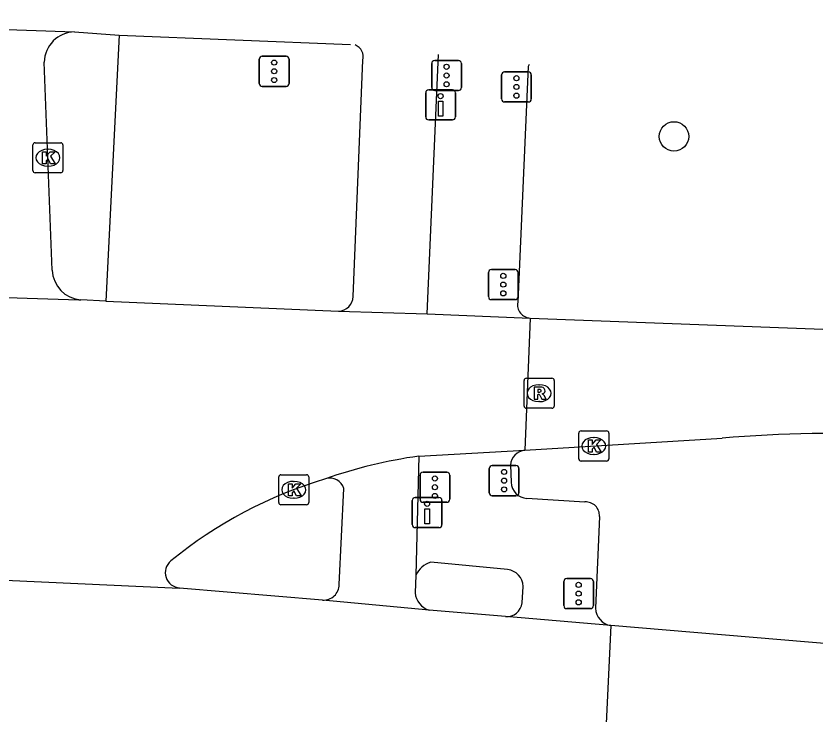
# Model space of a CAD drawing. Extents: x 161848 to 162726, y 385382 to 386521.
# Drawn here: x 161983.84 to 162010.45, y 386495.03 to 386518.26 of the extents above; entities that cross this region are included whole.
import ezdxf

# ---------------------------------------------------------------- set-up
doc = ezdxf.new("R2010")
doc.units = 0
for name, color, linetype in [('IMGEO_Boom', 7, 'Continuous'), ('IMGEO_Drukknoppaal', 7, 'Continuous'), ('IMGEO_Fietspad_gesloten', 7, 'Continuous'), ('IMGEO_Kolk', 7, 'Continuous'), ('IMGEO_OVBaan_gesloten', 7, 'Continuous'), ('IMGEO_Rijbaan_regionaal_gesloten', 7, 'Continuous'), ('IMGEO_Rioolput', 7, 'Continuous'), ('IMGEO_Verkeerseiland_gesloten', 7, 'Continuous'), ('IMGEO_Verkeersregelinstallatiepaal', 7, 'Continuous'), ('IMGEO_Voetpad_open', 7, 'Continuous')]:
    doc.layers.add(name, color=color, linetype=linetype)

msp = doc.modelspace()

# ---------------------------------------------------------------- linework, layer by layer
at = {"layer": 'IMGEO_Boom'}
msp.add_circle((162005.723, 386514.262), 0.489, dxfattribs=at)
at = {"layer": 'IMGEO_Drukknoppaal'}
for p, q in [((161997.465, 386514.911), (161997.465, 386515.711)), ((161997.465, 386515.711), (161997.465, 386514.911)), ((161997.565, 386515.811), (161998.355, 386515.811)), ((161998.355, 386515.811), (161997.565, 386515.811)), ((161998.455, 386515.711), (161998.455, 386514.911)), ((161998.455, 386514.911), (161998.455, 386515.711)), ((161998.355, 386514.811), (161997.565, 386514.811)), ((161997.565, 386514.811), (161998.355, 386514.811)), ((161997.016, 386501.36), (161997.016, 386502.16)), ((161997.016, 386502.16), (161997.016, 386501.36)), ((161997.116, 386502.26), (161997.906, 386502.26)), ((161997.906, 386502.26), (161997.116, 386502.26)), ((161998.006, 386502.16), (161998.006, 386501.36)), ((161998.006, 386501.36), (161998.006, 386502.16)), ((161997.906, 386501.26), (161997.116, 386501.26)), ((161997.116, 386501.26), (161997.906, 386501.26))]:
    msp.add_line(p, q, dxfattribs=at)
for points in [[(161998.035, 386515.436), (161998.035, 386514.936), (161997.885, 386514.936), (161997.885, 386515.436), (161998.035, 386515.436)], [(161997.586, 386501.885), (161997.586, 386501.385), (161997.436, 386501.385), (161997.436, 386501.885), (161997.586, 386501.885)]]:
    msp.add_lwpolyline(points, dxfattribs=at)
for centre in [(161997.96, 386515.601), (161997.511, 386502.05)]:
    msp.add_circle(centre, 0.085, dxfattribs=at)
for centre, start, end in [((161997.565, 386515.711), 90, 180), ((161997.565, 386515.711), 90, 180), ((161998.355, 386515.711), 0, 90), ((161998.355, 386515.711), 360, 90), ((161997.565, 386514.911), 180, 270), ((161997.565, 386514.911), 180, 270), ((161998.355, 386514.911), 270, 0), ((161998.355, 386514.911), 270, 0), ((161997.116, 386502.16), 90, 180), ((161997.116, 386502.16), 90, 180), ((161997.906, 386502.16), 0, 90), ((161997.906, 386502.16), 360, 90), ((161997.116, 386501.36), 180, 270), ((161997.116, 386501.36), 180, 270), ((161997.906, 386501.36), 270, 0), ((161997.906, 386501.36), 270, 0)]:
    msp.add_arc(centre, 0.1, start, end, dxfattribs=at)
at = {"layer": 'IMGEO_Fietspad_gesloten'}
for points in [[(161995.049, 386508.943), (161995.376, 386516.797)], [(161997.508, 386508.365), (161997.892, 386516.99)], [(161997.233, 386503.633), (161997.139, 386499.675)], [(161994.584, 386499.367), (161994.745, 386502.558)], [(161997.139, 386499.675), (161997.112, 386499.09)]]:
    msp.add_lwpolyline(points, dxfattribs=at)
for centre, radius, start, end in [((161994.959, 386516.902), 0.43, 345.8985, 68.0387), ((161994.537, 386508.96), 0.512, 273.2417, 358.0484), ((161994.272, 386502.401), 0.499, 18.3921, 106.029), ((161994.066, 386499.366), 0.518, 266.8082, 0.0722), ((161997.78, 386499.154), 0.671, 185.4485, 252.3788)]:
    msp.add_arc(centre, radius, start, end, dxfattribs=at)
at = {"layer": 'IMGEO_Kolk'}
for p, q in [((161984.397, 386513.127), (161984.397, 386513.979)), ((161984.472, 386514.053), (161985.324, 386514.053)), ((161985.398, 386513.979), (161985.398, 386513.127)), ((161984.885, 386513.833), (161984.91, 386513.833)), ((161985.324, 386513.053), (161984.472, 386513.053)), ((161984.908, 386513.273), (161984.883, 386513.273)), ((162002.555, 386503.546), (162002.555, 386504.398)), ((162002.63, 386504.472), (162003.482, 386504.472)), ((162003.556, 386504.398), (162003.556, 386503.546)), ((162003.043, 386504.252), (162003.068, 386504.252)), ((162003.482, 386503.472), (162002.63, 386503.472)), ((162003.066, 386503.692), (162003.041, 386503.692)), ((161992.576, 386502.09), (161992.576, 386502.942)), ((161992.651, 386503.016), (161993.503, 386503.016)), ((161993.577, 386502.942), (161993.577, 386502.09)), ((161993.064, 386502.796), (161993.089, 386502.796)), ((161993.087, 386502.236), (161993.062, 386502.236)), ((161993.503, 386502.016), (161992.651, 386502.016))]:
    msp.add_line(p, q, dxfattribs=at)
for points in [[(161984.397, 386513.127), (161984.397, 386513.979)], [(161984.472, 386514.053), (161985.324, 386514.053)], [(161985.398, 386513.979), (161985.398, 386513.127)], [(161984.718, 386513.753), (161984.841, 386513.753), (161984.841, 386513.602), (161984.971, 386513.753), (161985.135, 386513.753), (161984.989, 386513.602), (161985.142, 386513.353), (161984.99, 386513.353), (161984.905, 386513.517), (161984.841, 386513.45), (161984.841, 386513.353), (161984.718, 386513.353), (161984.718, 386513.753)], [(161985.324, 386513.053), (161984.472, 386513.053)], [(162002.555, 386503.546), (162002.555, 386504.398)], [(162002.63, 386504.472), (162003.482, 386504.472)], [(162003.556, 386504.398), (162003.556, 386503.546)], [(162002.876, 386504.172), (162002.999, 386504.172), (162002.999, 386504.021), (162003.129, 386504.172), (162003.293, 386504.172), (162003.147, 386504.021), (162003.3, 386503.772), (162003.148, 386503.772), (162003.063, 386503.936), (162002.999, 386503.869), (162002.999, 386503.772), (162002.876, 386503.772), (162002.876, 386504.172)], [(162003.482, 386503.472), (162002.63, 386503.472)], [(161992.576, 386502.09), (161992.576, 386502.942)], [(161992.651, 386503.016), (161993.503, 386503.016)], [(161993.577, 386502.942), (161993.577, 386502.09)], [(161992.897, 386502.716), (161993.02, 386502.716), (161993.02, 386502.565), (161993.15, 386502.716), (161993.314, 386502.716), (161993.168, 386502.565), (161993.321, 386502.316), (161993.169, 386502.316), (161993.084, 386502.48), (161993.02, 386502.413), (161993.02, 386502.316), (161992.897, 386502.316), (161992.897, 386502.716)], [(161993.503, 386502.016), (161992.651, 386502.016)]]:
    msp.add_lwpolyline(points, dxfattribs=at)
for centre, start, end in [((161984.474, 386513.977), 91.552, 178.448), ((161984.474, 386513.977), 91.552, 178.448), ((161985.322, 386513.977), 1.552, 88.448), ((161985.322, 386513.977), 1.552, 88.448), ((161984.474, 386513.129), 181.552, 268.448), ((161984.474, 386513.129), 181.552, 268.448), ((161985.322, 386513.129), 271.552, 358.448), ((161985.322, 386513.129), 271.552, 358.448), ((162002.632, 386504.396), 91.552, 178.448), ((162002.632, 386504.396), 91.552, 178.448), ((162003.48, 386504.396), 1.552, 88.448), ((162003.48, 386504.396), 1.552, 88.448), ((162002.632, 386503.548), 181.552, 268.448), ((162002.632, 386503.548), 181.552, 268.448), ((162003.48, 386503.548), 271.552, 358.448), ((162003.48, 386503.548), 271.552, 358.448), ((161992.653, 386502.94), 91.552, 178.448), ((161992.653, 386502.94), 91.552, 178.448), ((161993.501, 386502.94), 1.552, 88.448), ((161993.501, 386502.94), 1.552, 88.448), ((161992.653, 386502.092), 181.552, 268.448), ((161992.653, 386502.092), 181.552, 268.448), ((161993.501, 386502.092), 271.552, 358.448), ((161993.501, 386502.092), 271.552, 358.448)]:
    msp.add_arc(centre, 0.0765, start, end, dxfattribs=at)
for centre, major_axis, ratio, start_param, end_param in [((161984.884, 386513.553), (-0.387, 0.002), 0.722429, 4.712389, 7.853982), ((161984.909, 386513.553), (-0.39, 0.002), 0.717154, 1.570796, 4.712389), ((162003.042, 386503.972), (-0.387, 0.002), 0.722429, 4.712389, 7.853982), ((162003.067, 386503.972), (-0.39, 0.002), 0.717154, 1.570796, 4.712389), ((161993.063, 386502.516), (-0.387, 0.002), 0.722429, 4.712389, 7.853982), ((161993.088, 386502.516), (-0.39, 0.002), 0.717154, 1.570796, 4.712389)]:
    msp.add_ellipse(centre, major_axis=major_axis, ratio=ratio, start_param=start_param, end_param=end_param, dxfattribs=at)
at = {"layer": 'IMGEO_OVBaan_gesloten'}
for points in [[(161977.909, 386499.768), (161989.276, 386499.251)], [(161994.037, 386498.849), (161989.276, 386499.251)], [(161997.577, 386498.514), (161994.037, 386498.849)], [(162000.118, 386498.299), (161997.577, 386498.514)], [(162003.619, 386498.001), (162000.118, 386498.299)], [(162003.619, 386498.001), (162003.459, 386494.516)], [(162110.273, 386488.603), (162092.771, 386490.488), (162003.619, 386498.001)]]:
    msp.add_lwpolyline(points, dxfattribs=at)
at = {"layer": 'IMGEO_Rijbaan_regionaal_gesloten'}
for points in [[(161970.774, 386518.264), (161985.782, 386517.737)], [(161985.782, 386517.737), (161987.273, 386517.624)], [(161987.273, 386517.624), (161994.958, 386517.319)], [(161985.042, 386509.813), (161984.776, 386516.733)], [(161967.409, 386509.427), (161985.927, 386508.827), (161985.99, 386508.829)], [(161986.827, 386508.788), (161985.99, 386508.829)], [(161986.827, 386508.788), (161994.566, 386508.449)], [(161994.566, 386508.449), (161997.508, 386508.365)], [(161997.508, 386508.365), (162000.942, 386508.222)], [(162000.942, 386508.222), (162000.763, 386503.835)], [(162000.942, 386508.222), (162035.176, 386506.94)], [(162000.763, 386503.835), (162007.322, 386504.227)], [(161997.233, 386503.633), (162000.763, 386503.835)]]:
    msp.add_lwpolyline(points, dxfattribs=at)
for centre, radius, start, end in [((161985.806, 386516.707), 1.03, 91.3402, 178.5458), ((161986.068, 386509.853), 1.027, 182.2252, 265.6398), ((162010.786, 386466.772), 37.615, 86.1282, 95.2841), ((161999.442, 386487.79), 15.996, 97.9361, 109.3782), ((161998.468, 386488.466), 15.051, 106.7348, 129.0679), ((161989.317, 386499.763), 0.513, 130.7186, 265.4248)]:
    msp.add_arc(centre, radius, start, end, dxfattribs=at)
at = {"layer": 'IMGEO_Rioolput'}
for p, q in [((162000.737, 386505.3), (162000.737, 386506.152)), ((162000.812, 386506.226), (162001.664, 386506.226)), ((162001.738, 386506.152), (162001.738, 386505.3)), ((162001.225, 386506.006), (162001.25, 386506.006)), ((162001.248, 386505.446), (162001.223, 386505.446)), ((162001.664, 386505.226), (162000.812, 386505.226))]:
    msp.add_line(p, q, dxfattribs=at)
for points in [[(162000.737, 386505.3), (162000.737, 386506.152)], [(162000.812, 386506.226), (162001.664, 386506.226)], [(162001.738, 386506.152), (162001.738, 386505.3)], [(162001.326, 386505.924), (162001.074, 386505.926), (162001.074, 386505.526)], [(162001.074, 386505.526), (162001.198, 386505.526), (162001.198, 386505.688), (162001.209, 386505.688)], [(162001.252, 386505.845), (162001.198, 386505.845), (162001.198, 386505.764)], [(162001.198, 386505.764), (162001.25, 386505.764)], [(162001.256, 386505.659), (162001.327, 386505.526), (162001.467, 386505.526), (162001.402, 386505.652)], [(162001.664, 386505.226), (162000.812, 386505.226)]]:
    msp.add_lwpolyline(points, dxfattribs=at)
for centre, radius, start, end in [((162000.814, 386506.15), 0.0765, 91.552, 178.448), ((162000.814, 386506.15), 0.0765, 91.552, 178.448), ((162001.662, 386506.15), 0.0765, 1.552, 88.448), ((162001.662, 386506.15), 0.0765, 1.552, 88.448), ((162001.325, 386505.814), 0.109, 350.3612, 89.416), ((162001.208, 386505.635), 0.0533, 26.0293, 88.6989), ((162001.234, 386505.953), 0.19, 274.7715, 282.9687), ((162001.258, 386505.749), 0.0964, 77.0061, 93.1865), ((162001.272, 386505.806), 0.0378, 276.6634, 79.6772), ((162001.323, 386505.814), 0.112, 277.5842, 350.9817), ((162001.307, 386505.599), 0.108, 29.5134, 73.7905), ((162000.814, 386505.302), 0.0765, 181.552, 268.448), ((162000.814, 386505.302), 0.0765, 181.552, 268.448), ((162001.662, 386505.302), 0.0765, 271.552, 358.448), ((162001.662, 386505.302), 0.0765, 271.552, 358.448)]:
    msp.add_arc(centre, radius, start, end, dxfattribs=at)
for centre, major_axis, ratio, start_param, end_param in [((162001.224, 386505.726), (-0.387, 0.002), 0.722429, 4.712389, 7.853982), ((162001.249, 386505.726), (-0.39, 0.002), 0.717154, 1.570796, 4.712389)]:
    msp.add_ellipse(centre, major_axis=major_axis, ratio=ratio, start_param=start_param, end_param=end_param, dxfattribs=at)
at = {"layer": 'IMGEO_Verkeerseiland_gesloten'}
msp.add_lwpolyline([(161987.273, 386517.624), (161986.827, 386508.788)], dxfattribs=at)
at = {"layer": 'IMGEO_Verkeersregelinstallatiepaal'}
for p, q in [((161991.929, 386516.026), (161991.929, 386516.826)), ((161991.929, 386516.826), (161991.929, 386516.026)), ((161992.029, 386516.926), (161992.819, 386516.926)), ((161992.819, 386516.926), (161992.029, 386516.926)), ((161992.919, 386516.826), (161992.919, 386516.026)), ((161992.919, 386516.026), (161992.919, 386516.826)), ((161997.765, 386516.786), (161998.555, 386516.786)), ((161998.555, 386516.786), (161997.765, 386516.786)), ((161997.665, 386515.886), (161997.665, 386516.686)), ((161997.665, 386516.686), (161997.665, 386515.886)), ((161998.655, 386516.686), (161998.655, 386515.886)), ((161998.655, 386515.886), (161998.655, 386516.686)), ((161999.987, 386515.507), (161999.987, 386516.307)), ((161999.987, 386516.307), (161999.987, 386515.507)), ((162000.087, 386516.407), (162000.877, 386516.407)), ((162000.877, 386516.407), (162000.087, 386516.407)), ((162000.977, 386516.307), (162000.977, 386515.507)), ((162000.977, 386515.507), (162000.977, 386516.307)), ((161992.819, 386515.926), (161992.029, 386515.926)), ((161992.029, 386515.926), (161992.819, 386515.926)), ((161998.555, 386515.786), (161997.765, 386515.786)), ((161997.765, 386515.786), (161998.555, 386515.786)), ((162000.877, 386515.407), (162000.087, 386515.407)), ((162000.087, 386515.407), (162000.877, 386515.407)), ((161999.551, 386508.936), (161999.551, 386509.736)), ((161999.551, 386509.736), (161999.551, 386508.936)), ((161999.651, 386509.836), (162000.441, 386509.836)), ((162000.441, 386509.836), (161999.651, 386509.836)), ((162000.541, 386509.736), (162000.541, 386508.936)), ((162000.541, 386508.936), (162000.541, 386509.736)), ((162000.441, 386508.836), (161999.651, 386508.836)), ((161999.651, 386508.836), (162000.441, 386508.836)), ((161999.577, 386502.419), (161999.577, 386503.219)), ((161999.577, 386503.219), (161999.577, 386502.419)), ((161999.677, 386503.319), (162000.467, 386503.319)), ((162000.467, 386503.319), (161999.677, 386503.319)), ((162000.567, 386503.219), (162000.567, 386502.419)), ((162000.567, 386502.419), (162000.567, 386503.219)), ((161997.277, 386502.202), (161997.277, 386503.002)), ((161997.277, 386503.002), (161997.277, 386502.202)), ((161997.377, 386503.102), (161998.167, 386503.102)), ((161998.167, 386503.102), (161997.377, 386503.102)), ((161998.267, 386503.002), (161998.267, 386502.202)), ((161998.267, 386502.202), (161998.267, 386503.002)), ((162000.467, 386502.319), (161999.677, 386502.319)), ((161999.677, 386502.319), (162000.467, 386502.319)), ((161998.167, 386502.102), (161997.377, 386502.102)), ((161997.377, 386502.102), (161998.167, 386502.102)), ((162002.157, 386499.565), (162002.947, 386499.565)), ((162002.947, 386499.565), (162002.157, 386499.565)), ((162002.057, 386498.665), (162002.057, 386499.465)), ((162002.057, 386499.465), (162002.057, 386498.665)), ((162003.047, 386499.465), (162003.047, 386498.665)), ((162003.047, 386498.665), (162003.047, 386499.465)), ((162002.947, 386498.565), (162002.157, 386498.565)), ((162002.157, 386498.565), (162002.947, 386498.565))]:
    msp.add_line(p, q, dxfattribs=at)
for centre in [(161992.424, 386516.716), (161992.424, 386516.426), (161998.16, 386516.576), (161998.16, 386516.286), (162000.482, 386516.197), (161992.424, 386516.136), (161998.16, 386515.996), (162000.482, 386515.907), (162000.482, 386515.617), (162000.046, 386509.626), (162000.046, 386509.336), (162000.046, 386509.046), (161997.772, 386502.892), (162000.072, 386503.109), (161997.772, 386502.602), (162000.072, 386502.819), (162000.072, 386502.529), (161997.772, 386502.312), (162002.552, 386499.355), (162002.552, 386499.065), (162002.552, 386498.775)]:
    msp.add_circle(centre, 0.085, dxfattribs=at)
for centre, start, end in [((161992.029, 386516.826), 90, 180), ((161992.029, 386516.826), 90, 180), ((161992.819, 386516.826), 0, 90), ((161992.819, 386516.826), 360, 90), ((161997.765, 386516.686), 90, 180), ((161997.765, 386516.686), 90, 180), ((161998.555, 386516.686), 0, 90), ((161998.555, 386516.686), 360, 90), ((162000.087, 386516.307), 90, 180), ((162000.087, 386516.307), 90, 180), ((162000.877, 386516.307), 0, 90), ((162000.877, 386516.307), 360, 90), ((161992.029, 386516.026), 180, 270), ((161992.029, 386516.026), 180, 270), ((161992.819, 386516.026), 270, 0), ((161992.819, 386516.026), 270, 0), ((161997.765, 386515.886), 180, 270), ((161997.765, 386515.886), 180, 270), ((161998.555, 386515.886), 270, 0), ((161998.555, 386515.886), 270, 0), ((162000.087, 386515.507), 180, 270), ((162000.087, 386515.507), 180, 270), ((162000.877, 386515.507), 270, 0), ((162000.877, 386515.507), 270, 0), ((161999.651, 386509.736), 90, 180), ((161999.651, 386509.736), 90, 180), ((162000.441, 386509.736), 0, 90), ((162000.441, 386509.736), 360, 90), ((161999.651, 386508.936), 180, 270), ((161999.651, 386508.936), 180, 270), ((162000.441, 386508.936), 270, 0), ((162000.441, 386508.936), 270, 0), ((161999.677, 386503.219), 90, 180), ((161999.677, 386503.219), 90, 180), ((162000.467, 386503.219), 0, 90), ((162000.467, 386503.219), 360, 90), ((161997.377, 386503.002), 90, 180), ((161997.377, 386503.002), 90, 180), ((161998.167, 386503.002), 0, 90), ((161998.167, 386503.002), 360, 90), ((161999.677, 386502.419), 180, 270), ((161999.677, 386502.419), 180, 270), ((162000.467, 386502.419), 270, 0), ((162000.467, 386502.419), 270, 0), ((161997.377, 386502.202), 180, 270), ((161997.377, 386502.202), 180, 270), ((161998.167, 386502.202), 270, 0), ((161998.167, 386502.202), 270, 0), ((162002.157, 386499.465), 90, 180), ((162002.157, 386499.465), 90, 180), ((162002.947, 386499.465), 0, 90), ((162002.947, 386499.465), 360, 90), ((162002.157, 386498.665), 180, 270), ((162002.157, 386498.665), 180, 270), ((162002.947, 386498.665), 270, 0), ((162002.947, 386498.665), 270, 0)]:
    msp.add_arc(centre, 0.1, start, end, dxfattribs=at)
at = {"layer": 'IMGEO_Voetpad_open'}
for points in [[(162000.907, 386516.652), (162000.872, 386516.588), (162000.526, 386508.748)], [(162000.284, 386503.335), (162000.311, 386502.765)], [(162000.831, 386502.232), (162002.762, 386502.111)], [(162003.243, 386501.632), (162003.113, 386498.581)], [(162000.187, 386499.862), (161997.631, 386500.107)], [(162000.673, 386498.754), (162000.703, 386499.302)]]:
    msp.add_lwpolyline(points, dxfattribs=at)
for centre, radius, start, end in [((162000.965, 386508.668), 0.447, 169.6689, 267.0103), ((162000.827, 386503.294), 0.545, 96.7815, 175.6761), ((162000.857, 386502.777), 0.546, 181.2728, 267.3125), ((162002.795, 386501.663), 0.449, 356.0698, 94.1689), ((161997.855, 386499.355), 0.784, 106.6146, 155.9549), ((162000.137, 386499.298), 0.566, 0.3874, 84.9293), ((162000.146, 386498.83), 0.532, 266.9291, 351.7621), ((162003.727, 386498.606), 0.615, 182.3435, 259.8603)]:
    msp.add_arc(centre, radius, start, end, dxfattribs=at)

doc.saveas('drawing.dxf')
